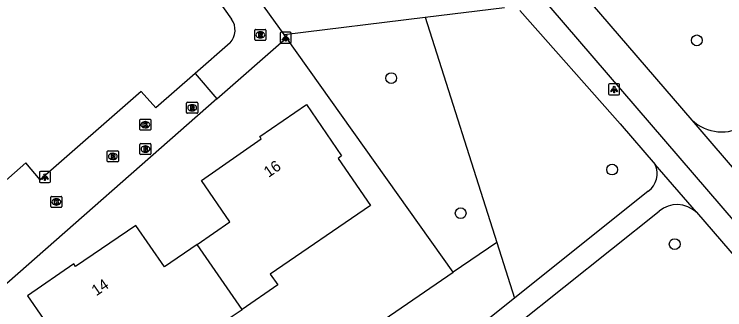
# Model space of a CAD drawing. Extents: x 159353 to 160616, y 385893 to 387321.
# Drawn here: x 160181.1 to 160245.3, y 386361.8 to 386388.5 of the extents above; entities that cross this region are included whole.
import ezdxf

# ---------------------------------------------------------------- set-up
doc = ezdxf.new("R2010")
doc.units = 0
for name, color, linetype in [('IMGEO_Boom', 7, 'Continuous'), ('IMGEO_Brandkraan', 7, 'Continuous'), ('IMGEO_Fietspad_open', 7, 'Continuous'), ('IMGEO_Groenvoorziening', 7, 'Continuous'), ('IMGEO_Kolk', 7, 'Continuous'), ('IMGEO_Lichtpunt', 7, 'Continuous'), ('IMGEO_Pand', 7, 'Continuous'), ('IMGEO_Pand_nummerreeks', 7, 'Continuous'), ('IMGEO_Rijbaan_lokaal_open', 7, 'Continuous'), ('IMGEO_Rioolput', 7, 'Continuous'), ('IMGEO_Voetpad_halfverhard', 7, 'Continuous'), ('IMGEO_Voetpad_open', 7, 'Continuous')]:
    doc.layers.add(name, color=color, linetype=linetype)

msp = doc.modelspace()

# ---------------------------------------------------------------- linework, layer by layer
at = {"layer": 'IMGEO_Boom'}
for centre in [(160242.775, 386386.155), (160215.15, 386382.739), (160235.118, 386374.458), (160221.429, 386370.507), (160240.775, 386367.711)]:
    msp.add_circle(centre, 0.489, dxfattribs=at)
at = {"layer": 'IMGEO_Brandkraan'}
for p, q in [((160192.439, 386375.891), (160192.439, 386376.743)), ((160192.514, 386376.817), (160193.366, 386376.817)), ((160193.44, 386376.743), (160193.44, 386375.891)), ((160192.95, 386376.037), (160192.925, 386376.037)), ((160192.927, 386376.597), (160192.952, 386376.597)), ((160193.366, 386375.817), (160192.514, 386375.817))]:
    msp.add_line(p, q, dxfattribs=at)
for points in [[(160192.439, 386375.891), (160192.439, 386376.743)], [(160192.514, 386376.817), (160193.366, 386376.817)], [(160193.44, 386376.743), (160193.44, 386375.891)], [(160192.787, 386376.517), (160192.787, 386376.117), (160193, 386376.117)], [(160193.018, 386376.517), (160192.787, 386376.517)], [(160192.966, 386376.436), (160192.912, 386376.436), (160192.912, 386376.36)], [(160192.912, 386376.36), (160192.965, 386376.36)], [(160192.974, 386376.284), (160192.912, 386376.284), (160192.912, 386376.203)], [(160192.912, 386376.203), (160192.974, 386376.203)], [(160193.366, 386375.817), (160192.514, 386375.817)]]:
    msp.add_lwpolyline(points, dxfattribs=at)
for centre, radius, start, end in [((160192.516, 386376.741), 0.0765, 91.55205, 178.44795), ((160192.516, 386376.741), 0.0765, 91.55205, 178.44795), ((160193.364, 386376.741), 0.0765, 1.55205, 88.44795), ((160193.364, 386376.741), 0.0765, 1.55205, 88.44795), ((160192.967, 386376.398), 0.0379, 267.82845, 90.93552), ((160192.975, 386376.243), 0.0404, 269.87594, 90.50774), ((160193.006, 386376.368), 0.251, 268.66757, 293.53466), ((160193.022, 386376.372), 0.145, 59.4692, 91.53667), ((160193.047, 386376.419), 0.0922, 285.51372, 58.15012), ((160193.052, 386376.227), 0.105, 301.31148, 78.98903), ((160192.516, 386375.893), 0.0765, 181.55205, 268.44795), ((160192.516, 386375.893), 0.0765, 181.55205, 268.44795), ((160193.364, 386375.893), 0.0765, 271.55205, 358.44795), ((160193.364, 386375.893), 0.0765, 271.55205, 358.44795)]:
    msp.add_arc(centre, radius, start, end, dxfattribs=at)
for centre, major_axis, ratio, start_param, end_param in [((160192.926, 386376.317), (-0.387, 0.002), 0.722429, 4.712389, 7.853982), ((160192.951, 386376.317), (-0.39, 0.002), 0.717154, 1.570796, 4.712389)]:
    msp.add_ellipse(centre, major_axis=major_axis, ratio=ratio, start_param=start_param, end_param=end_param, dxfattribs=at)
at = {"layer": 'IMGEO_Fietspad_open'}
for points in [[(160242.341, 386378.938), (160203.525, 386424.098)], [(160201.072, 386422.298), (160248.837, 386366.649)], [(160247.097, 386373.404), (160242.341, 386378.938)]]:
    msp.add_lwpolyline(points, dxfattribs=at)
at = {"layer": 'IMGEO_Groenvoorziening'}
for points in [[(160218.208, 386388.244), (160224.687, 386367.869)], [(160220.755, 386365.169), (160205.701, 386386.38)], [(160224.687, 386367.869), (160220.755, 386365.169)], [(160224.687, 386367.869), (160226.298, 386362.804)], [(160143.378, 386312.039), (160220.755, 386365.169)]]:
    msp.add_lwpolyline(points, dxfattribs=at)
at = {"layer": 'IMGEO_Kolk'}
for p, q in [((160192.424, 386378.096), (160192.424, 386378.948)), ((160192.499, 386379.022), (160193.351, 386379.022)), ((160192.912, 386378.802), (160192.937, 386378.802)), ((160193.425, 386378.948), (160193.425, 386378.096)), ((160193.351, 386378.022), (160192.499, 386378.022)), ((160192.935, 386378.242), (160192.91, 386378.242)), ((160184.387, 386371.102), (160184.387, 386371.954)), ((160184.462, 386372.028), (160185.314, 386372.028)), ((160184.875, 386371.808), (160184.9, 386371.808)), ((160185.388, 386371.954), (160185.388, 386371.102)), ((160185.314, 386371.028), (160184.462, 386371.028)), ((160184.898, 386371.248), (160184.873, 386371.248))]:
    msp.add_line(p, q, dxfattribs=at)
for points in [[(160192.424, 386378.096), (160192.424, 386378.948)], [(160192.499, 386379.022), (160193.351, 386379.022)], [(160192.745, 386378.722), (160192.868, 386378.722), (160192.868, 386378.571), (160192.998, 386378.722), (160193.162, 386378.722), (160193.016, 386378.571), (160193.169, 386378.322), (160193.017, 386378.322), (160192.932, 386378.486), (160192.868, 386378.419), (160192.868, 386378.322), (160192.745, 386378.322), (160192.745, 386378.722)], [(160193.425, 386378.948), (160193.425, 386378.096)], [(160193.351, 386378.022), (160192.499, 386378.022)], [(160184.387, 386371.102), (160184.387, 386371.954)], [(160184.462, 386372.028), (160185.314, 386372.028)], [(160184.708, 386371.728), (160184.831, 386371.728), (160184.831, 386371.577), (160184.961, 386371.728), (160185.125, 386371.728), (160184.979, 386371.577), (160185.132, 386371.328), (160184.98, 386371.328), (160184.895, 386371.492), (160184.831, 386371.425), (160184.831, 386371.328), (160184.708, 386371.328), (160184.708, 386371.728)], [(160185.388, 386371.954), (160185.388, 386371.102)], [(160185.314, 386371.028), (160184.462, 386371.028)]]:
    msp.add_lwpolyline(points, dxfattribs=at)
for centre, start, end in [((160192.501, 386378.946), 91.55205, 178.44795), ((160192.501, 386378.946), 91.55205, 178.44795), ((160193.349, 386378.946), 1.55205, 88.44795), ((160193.349, 386378.946), 1.55205, 88.44795), ((160192.501, 386378.098), 181.55205, 268.44795), ((160192.501, 386378.098), 181.55205, 268.44795), ((160193.349, 386378.098), 271.55205, 358.44795), ((160193.349, 386378.098), 271.55205, 358.44795), ((160184.464, 386371.952), 91.55205, 178.44795), ((160184.464, 386371.952), 91.55205, 178.44795), ((160185.312, 386371.952), 1.55205, 88.44795), ((160185.312, 386371.952), 1.55205, 88.44795), ((160184.464, 386371.104), 181.55205, 268.44795), ((160184.464, 386371.104), 181.55205, 268.44795), ((160185.312, 386371.104), 271.55205, 358.44795), ((160185.312, 386371.104), 271.55205, 358.44795)]:
    msp.add_arc(centre, 0.0765, start, end, dxfattribs=at)
for centre, major_axis, ratio, start_param, end_param in [((160192.911, 386378.522), (-0.387, 0.002), 0.722429, 4.712389, 7.853982), ((160192.936, 386378.522), (-0.39, 0.002), 0.717154, 1.570796, 4.712389), ((160184.874, 386371.528), (-0.387, 0.002), 0.722429, 4.712389, 7.853982), ((160184.899, 386371.528), (-0.39, 0.002), 0.717154, 1.570796, 4.712389)]:
    msp.add_ellipse(centre, major_axis=major_axis, ratio=ratio, start_param=start_param, end_param=end_param, dxfattribs=at)
at = {"layer": 'IMGEO_Lichtpunt'}
for p, q in [((160205.12, 386386.792), (160205.12, 386385.985)), ((160205.12, 386386.792), (160205.12, 386385.985)), ((160206.022, 386386.887), (160205.214, 386386.887)), ((160206.022, 386386.887), (160205.214, 386386.887)), ((160206.116, 386385.985), (160206.116, 386386.792)), ((160206.116, 386385.985), (160206.116, 386386.792)), ((160205.214, 386385.891), (160206.022, 386385.891)), ((160205.214, 386385.891), (160206.022, 386385.891)), ((160234.802, 386382.126), (160234.802, 386381.319)), ((160234.802, 386382.126), (160234.802, 386381.319)), ((160235.704, 386382.221), (160234.896, 386382.221)), ((160235.704, 386382.221), (160234.896, 386382.221)), ((160235.798, 386381.319), (160235.798, 386382.126)), ((160235.798, 386381.319), (160235.798, 386382.126)), ((160234.896, 386381.225), (160235.704, 386381.225)), ((160234.896, 386381.225), (160235.704, 386381.225)), ((160183.349, 386374.187), (160183.349, 386373.38)), ((160183.349, 386374.187), (160183.349, 386373.38)), ((160184.251, 386374.282), (160183.443, 386374.282)), ((160184.251, 386374.282), (160183.443, 386374.282)), ((160184.345, 386373.38), (160184.345, 386374.187)), ((160184.345, 386373.38), (160184.345, 386374.187)), ((160183.443, 386373.286), (160184.251, 386373.286)), ((160183.443, 386373.286), (160184.251, 386373.286))]:
    msp.add_line(p, q, dxfattribs=at)
for points in [[(160205.494, 386386.456), (160205.533, 386386.428), (160205.345, 386386.166), (160205.307, 386386.193), (160205.494, 386386.456)], [(160205.596, 386386.408), (160205.643, 386386.408), (160205.643, 386386.086), (160205.596, 386386.086), (160205.596, 386386.408)], [(160205.706, 386386.428), (160205.744, 386386.455), (160205.931, 386386.193), (160205.892, 386386.165), (160205.706, 386386.428)], [(160235.176, 386381.79), (160235.215, 386381.762), (160235.027, 386381.5), (160234.989, 386381.527), (160235.176, 386381.79)], [(160235.388, 386381.762), (160235.426, 386381.789), (160235.613, 386381.527), (160235.574, 386381.499), (160235.388, 386381.762)], [(160235.278, 386381.742), (160235.325, 386381.742), (160235.325, 386381.42), (160235.278, 386381.42), (160235.278, 386381.742)], [(160183.723, 386373.851), (160183.762, 386373.823), (160183.574, 386373.561), (160183.536, 386373.588), (160183.723, 386373.851)], [(160183.825, 386373.803), (160183.872, 386373.803), (160183.872, 386373.481), (160183.825, 386373.481), (160183.825, 386373.803)], [(160183.935, 386373.823), (160183.973, 386373.85), (160184.16, 386373.588), (160184.121, 386373.56), (160183.935, 386373.823)]]:
    msp.add_lwpolyline(points, dxfattribs=at)
for centre in [(160205.619, 386386.59), (160235.301, 386381.924), (160183.848, 386373.985)]:
    msp.add_circle(centre, 0.0994, dxfattribs=at)
for centre, start, end in [((160205.214, 386386.792), 90, 180), ((160205.214, 386386.792), 90, 180), ((160206.022, 386386.792), 0, 90), ((160206.022, 386386.792), 0, 90), ((160205.214, 386385.985), 180, 270), ((160205.214, 386385.985), 180, 270), ((160206.022, 386385.985), 270, 0), ((160206.022, 386385.985), 270, 360), ((160234.896, 386382.126), 90, 180), ((160234.896, 386382.126), 90, 180), ((160235.704, 386382.126), 0, 90), ((160235.704, 386382.126), 0, 90), ((160234.896, 386381.319), 180, 270), ((160234.896, 386381.319), 180, 270), ((160235.704, 386381.319), 270, 0), ((160235.704, 386381.319), 270, 360), ((160183.443, 386374.187), 90, 180), ((160183.443, 386374.187), 90, 180), ((160184.251, 386374.187), 0, 90), ((160184.251, 386374.187), 0, 90), ((160183.443, 386373.38), 180, 270), ((160183.443, 386373.38), 180, 270), ((160184.251, 386373.38), 270, 0), ((160184.251, 386373.38), 270, 360)]:
    msp.add_arc(centre, 0.0946, start, end, dxfattribs=at)
at = {"layer": 'IMGEO_Pand'}
for points in [[(160197.61, 386367.69), (160200.571, 386369.732), (160197.993, 386373.475), (160203.412, 386377.236), (160203.286, 386377.466), (160207.481, 386380.337), (160210.673, 386375.701), (160210.344, 386375.475), (160213.275, 386371.216), (160204.224, 386364.987), (160204.896, 386364.014), (160201.668, 386361.793)], [(160197.61, 386367.69), (160194.65, 386365.65), (160192.064, 386369.4), (160186.628, 386365.672), (160186.467, 386365.911), (160182.265, 386363.03), (160185.099, 386358.911), (160185.462, 386358.383), (160185.833, 386358.639), (160188.78, 386354.357), (160197.798, 386360.564), (160198.468, 386359.591), (160200.777, 386361.18), (160201.668, 386361.793)], [(160201.668, 386361.793), (160197.61, 386367.69)]]:
    msp.add_lwpolyline(points, dxfattribs=at)
at = {"layer": 'IMGEO_Rijbaan_lokaal_open'}
for points in [[(160199.403, 386380.85), (160179.637, 386363.491), (160178.327, 386364.971), (160163.291, 386351.691), (160159.97, 386352.841), (160148.703, 386342.922), (160127.044, 386367.689), (160141.856, 386380.854), (160145.802, 386393.312)], [(160197.425, 386383.166), (160193.873, 386380.061), (160192.538, 386381.54), (160183.438, 386373.539), (160182.135, 386375.083), (160162.709, 386357.93), (160160.771, 386360.198)], [(160197.425, 386383.166), (160199.403, 386380.85)]]:
    msp.add_lwpolyline(points, dxfattribs=at)
at = {"layer": 'IMGEO_Rioolput'}
for p, q in [((160202.823, 386386.225), (160202.823, 386387.077)), ((160202.898, 386387.151), (160203.75, 386387.151)), ((160203.311, 386386.931), (160203.336, 386386.931)), ((160203.824, 386387.077), (160203.824, 386386.225)), ((160203.334, 386386.371), (160203.309, 386386.371)), ((160203.75, 386386.151), (160202.898, 386386.151)), ((160196.661, 386379.626), (160196.661, 386380.478)), ((160196.736, 386380.552), (160197.588, 386380.552)), ((160197.662, 386380.478), (160197.662, 386379.626)), ((160197.149, 386380.332), (160197.174, 386380.332)), ((160197.588, 386379.552), (160196.736, 386379.552)), ((160197.172, 386379.772), (160197.147, 386379.772)), ((160189.493, 386375.23), (160189.493, 386376.082)), ((160189.568, 386376.156), (160190.42, 386376.156)), ((160190.494, 386376.082), (160190.494, 386375.23)), ((160190.004, 386375.376), (160189.979, 386375.376)), ((160189.981, 386375.936), (160190.006, 386375.936)), ((160190.42, 386375.156), (160189.568, 386375.156))]:
    msp.add_line(p, q, dxfattribs=at)
for points in [[(160202.823, 386386.225), (160202.823, 386387.077)], [(160202.898, 386387.151), (160203.75, 386387.151)], [(160203.824, 386387.077), (160203.824, 386386.225)], [(160203.412, 386386.849), (160203.16, 386386.851), (160203.16, 386386.451)], [(160203.16, 386386.451), (160203.284, 386386.451), (160203.284, 386386.613), (160203.295, 386386.613)], [(160203.338, 386386.77), (160203.284, 386386.77), (160203.284, 386386.689)], [(160203.284, 386386.689), (160203.336, 386386.689)], [(160203.342, 386386.584), (160203.413, 386386.451), (160203.553, 386386.451), (160203.488, 386386.577)], [(160203.75, 386386.151), (160202.898, 386386.151)], [(160196.661, 386379.626), (160196.661, 386380.478)], [(160196.736, 386380.552), (160197.588, 386380.552)], [(160197.662, 386380.478), (160197.662, 386379.626)], [(160197.25, 386380.25), (160196.998, 386380.252), (160196.998, 386379.852)], [(160196.998, 386379.852), (160197.122, 386379.852), (160197.122, 386380.014), (160197.133, 386380.014)], [(160197.176, 386380.171), (160197.122, 386380.171), (160197.122, 386380.09)], [(160197.122, 386380.09), (160197.174, 386380.09)], [(160197.18, 386379.985), (160197.251, 386379.852), (160197.391, 386379.852), (160197.326, 386379.978)], [(160197.588, 386379.552), (160196.736, 386379.552)], [(160189.493, 386375.23), (160189.493, 386376.082)], [(160189.568, 386376.156), (160190.42, 386376.156)], [(160190.494, 386376.082), (160190.494, 386375.23)], [(160190.082, 386375.854), (160189.83, 386375.856), (160189.83, 386375.456)], [(160189.83, 386375.456), (160189.954, 386375.456), (160189.954, 386375.618), (160189.965, 386375.618)], [(160190.008, 386375.775), (160189.954, 386375.775), (160189.954, 386375.694)], [(160189.954, 386375.694), (160190.006, 386375.694)], [(160190.012, 386375.589), (160190.083, 386375.456), (160190.223, 386375.456), (160190.158, 386375.582)], [(160190.42, 386375.156), (160189.568, 386375.156)]]:
    msp.add_lwpolyline(points, dxfattribs=at)
for centre, radius, start, end in [((160202.9, 386387.075), 0.0765, 91.55205, 178.44795), ((160202.9, 386387.075), 0.0765, 91.55205, 178.44795), ((160203.748, 386387.075), 0.0765, 1.55205, 88.44795), ((160203.748, 386387.075), 0.0765, 1.55205, 88.44795), ((160203.294, 386386.56), 0.0533, 26.02933, 88.69889), ((160203.32, 386386.878), 0.19, 274.7715, 282.96867), ((160203.344, 386386.674), 0.0964, 77.00612, 93.18647), ((160203.358, 386386.731), 0.0378, 276.66336, 79.67722), ((160203.411, 386386.739), 0.109, 350.36119, 89.41601), ((160203.409, 386386.739), 0.112, 277.58423, 350.98172), ((160203.393, 386386.524), 0.108, 29.51342, 73.79051), ((160202.9, 386386.227), 0.0765, 181.55205, 268.44795), ((160202.9, 386386.227), 0.0765, 181.55205, 268.44795), ((160203.748, 386386.227), 0.0765, 271.55205, 358.44795), ((160203.748, 386386.227), 0.0765, 271.55205, 358.44795), ((160196.738, 386380.476), 0.0765, 91.55205, 178.44795), ((160196.738, 386380.476), 0.0765, 91.55205, 178.44795), ((160197.586, 386380.476), 0.0765, 1.55205, 88.44795), ((160197.586, 386380.476), 0.0765, 1.55205, 88.44795), ((160197.132, 386379.961), 0.0533, 26.02933, 88.69889), ((160197.158, 386380.279), 0.19, 274.7715, 282.96867), ((160197.182, 386380.075), 0.0964, 77.00612, 93.18647), ((160197.196, 386380.132), 0.0378, 276.66336, 79.67722), ((160197.249, 386380.14), 0.109, 350.36119, 89.41601), ((160197.247, 386380.14), 0.112, 277.58423, 350.98172), ((160197.231, 386379.925), 0.108, 29.51342, 73.79051), ((160196.738, 386379.628), 0.0765, 181.55205, 268.44795), ((160196.738, 386379.628), 0.0765, 181.55205, 268.44795), ((160197.586, 386379.628), 0.0765, 271.55205, 358.44795), ((160197.586, 386379.628), 0.0765, 271.55205, 358.44795), ((160189.57, 386376.08), 0.0765, 91.55205, 178.44795), ((160189.57, 386376.08), 0.0765, 91.55205, 178.44795), ((160190.418, 386376.08), 0.0765, 1.55205, 88.44795), ((160190.418, 386376.08), 0.0765, 1.55205, 88.44795), ((160189.964, 386375.565), 0.0533, 26.02933, 88.69889), ((160189.99, 386375.883), 0.19, 274.7715, 282.96867), ((160190.014, 386375.679), 0.0964, 77.00612, 93.18647), ((160190.028, 386375.736), 0.0378, 276.66336, 79.67722), ((160190.081, 386375.744), 0.109, 350.36119, 89.41601), ((160190.079, 386375.744), 0.112, 277.58423, 350.98172), ((160190.063, 386375.529), 0.108, 29.51342, 73.79051), ((160189.57, 386375.232), 0.0765, 181.55205, 268.44795), ((160189.57, 386375.232), 0.0765, 181.55205, 268.44795), ((160190.418, 386375.232), 0.0765, 271.55205, 358.44795), ((160190.418, 386375.232), 0.0765, 271.55205, 358.44795)]:
    msp.add_arc(centre, radius, start, end, dxfattribs=at)
for centre, major_axis, ratio, start_param, end_param in [((160203.31, 386386.651), (-0.387, 0.002), 0.722429, 4.712389, 7.853982), ((160203.335, 386386.651), (-0.39, 0.002), 0.717154, 1.570796, 4.712389), ((160197.148, 386380.052), (-0.387, 0.002), 0.722429, 4.712389, 7.853982), ((160197.173, 386380.052), (-0.39, 0.002), 0.717154, 1.570796, 4.712389), ((160189.98, 386375.656), (-0.387, 0.002), 0.722429, 4.712389, 7.853982), ((160190.005, 386375.656), (-0.39, 0.002), 0.717154, 1.570796, 4.712389)]:
    msp.add_ellipse(centre, major_axis=major_axis, ratio=ratio, start_param=start_param, end_param=end_param, dxfattribs=at)
at = {"layer": 'IMGEO_Voetpad_halfverhard'}
for points in [[(160218.208, 386388.244), (160225.406, 386389.118)], [(160205.475, 386386.698), (160218.208, 386388.244)], [(160238.385, 386372.49), (160226.298, 386362.804)], [(160213.512, 386350.039), (160239.357, 386370.693)], [(160226.298, 386362.804), (160205.847, 386346.417)]]:
    msp.add_lwpolyline(points, dxfattribs=at)
for centre, radius, start, end in [((160245.038, 386381.822), 3.949, 226.92483, 302.76753), ((160237.194, 386374.09), 1.994, 306.65506, 24.0916), ((160240.987, 386368.734), 2.549, 46.71954, 129.75255)]:
    msp.add_arc(centre, radius, start, end, dxfattribs=at)
at = {"layer": 'IMGEO_Voetpad_open'}
for points in [[(160184.681, 386410.697), (160200.722, 386388.078)], [(160205.475, 386386.698), (160202.837, 386390.404)], [(160226.789, 386388.865), (160235.833, 386378.596), (160239.015, 386374.904)], [(160199.403, 386380.85), (160205.701, 386386.38)], [(160205.701, 386386.38), (160205.475, 386386.698)], [(160200.593, 386385.934), (160197.425, 386383.166)], [(160242.734, 386370.589), (160239.015, 386374.904)], [(160242.734, 386370.589), (160249.332, 386362.933)]]:
    msp.add_lwpolyline(points, dxfattribs=at)
msp.add_arc((160199.324, 386387.086), 1.714, 317.75617, 35.35739, dxfattribs=at)

# ---------------------------------------------------------------- texts
at = {"layer": 'IMGEO_Pand_nummerreeks'}
for s, rotation, p in [('16', 34.76218, (160204.067, 386373.699)), ('14', 34.44227, (160188.495, 386362.974))]:
    msp.add_text(s, height=1, rotation=rotation, dxfattribs=at).set_placement(p)

doc.saveas('drawing.dxf')
